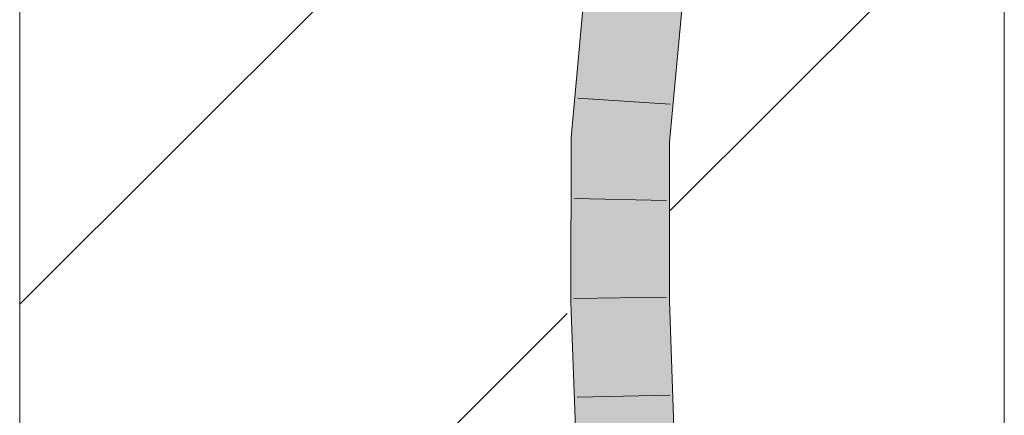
# Model space of a CAD drawing. Extents: x -620 to 300, y 62 to 1162.
# Tile 267 of 300: x 225.01 to 227.51, y 956.74 to 957.74. Entities that reach past the tile are written whole.
import ezdxf
from ezdxf.lldxf.tags import DXFTag

# ---------------------------------------------------------------- set-up
doc = ezdxf.new("R2010")
doc.units = 0
doc.layers.get('0').update_dxf_attribs({"lineweight": 13})
doc.layers.add('E_Detail_Linie_Text_Bem', color=7, linetype='Continuous', lineweight=13)
for name, color, linetype, lineweight, true_color in [('E_Detail_Wandschraffur', 7, 'Continuous', 5, 0xc0c0c0), ('E_Leerrohr 25-A06G94ES8I', 7, 'Continuous', 9, 0xff8000), ('E_Leerrohr 25-Shading', 7, 'Continuous', 9, 0xff8000)]:
    doc.layers.add(name, color=color, linetype=linetype, lineweight=lineweight, true_color=true_color)
tags = doc.linetypes.add('fein_strichliert', pattern=[4, 1, -2, 1]).pattern_tags.tags
tags[8:9] = [DXFTag(74, 4), DXFTag(75, 0), DXFTag(340, '0'), DXFTag(46, 0.0), DXFTag(50, 0.0), DXFTag(44, 0.0), DXFTag(45, 0.0)]
tags[6:7] = [DXFTag(74, 4), DXFTag(75, 0), DXFTag(340, '0'), DXFTag(46, 0.0), DXFTag(50, 0.0), DXFTag(44, 0.0), DXFTag(45, 0.0)]
tags[4:5] = [DXFTag(74, 4), DXFTag(75, 0), DXFTag(340, '0'), DXFTag(46, 0.0), DXFTag(50, 0.0), DXFTag(44, 0.0), DXFTag(45, 0.0)]

# ---------------------------------------------------------------- blocks, each defined once
blk = doc.blocks.new('Shading-A06G94358I', base_point=(225.3436, 853.8696))
at = {"layer": 'E_Leerrohr 25-Shading', "color": 43, "true_color": 0xd7ab7f}
for points in [[(226.4113, 957.4443), (226.4479, 957.4427), (226.4463, 957.829), (226.4826, 957.8243)], [(226.6647, 957.8011), (226.658, 957.8019), (226.6245, 957.4349)], [(226.6692, 957.8005), (226.6647, 957.8011), (226.6266, 957.4348), (226.6245, 957.4349)], [(226.6266, 957.4348), (226.6611, 957.4333), (226.6692, 957.8005), (226.6943, 957.7973)], [(226.4104, 957.0253), (226.4471, 957.026), (226.4113, 957.4443), (226.4479, 957.4427)], [(226.6245, 957.4349), (226.6239, 957.1093), (226.6266, 957.4348)], [(226.6239, 957.1093), (226.6611, 957.4333), (226.6266, 957.4348)], [(226.6611, 957.4333), (226.6239, 957.1093), (226.6606, 957.1103)], [(226.6239, 957.1093), (226.6238, 957.0291), (226.6606, 957.1103), (226.6604, 957.0297)], [(226.4257, 956.5989), (226.4623, 956.6001), (226.4104, 957.0253), (226.4471, 957.026)], [(226.639, 956.6055), (226.6756, 956.6066), (226.6238, 957.0291), (226.6604, 957.0297)]]:
    blk.add_solid(points, dxfattribs=at)
at = {"layer": 'E_Leerrohr 25-Shading', "color": 31, "true_color": 0xfabd7f}
for points in [[(226.4479, 957.4427), (226.5362, 957.4388), (226.4826, 957.8243), (226.5703, 957.8132)], [(226.5675, 957.7827), (226.5362, 957.4388), (226.658, 957.8019), (226.6245, 957.4349)], [(226.4471, 957.026), (226.5354, 957.0275), (226.4479, 957.4427), (226.5362, 957.4388)], [(226.5354, 957.0275), (226.6238, 957.0291), (226.5362, 957.4388), (226.6245, 957.4349)], [(226.4623, 956.6001), (226.5506, 956.6028), (226.4471, 957.026), (226.5354, 957.0275)], [(226.5506, 956.6028), (226.639, 956.6055), (226.5354, 957.0275), (226.6238, 957.0291)]]:
    blk.add_solid(points, dxfattribs=at)
blk = doc.blocks.new('Referenz-A06G94EW8I')
at = {"layer": 'E_Detail_Linie_Text_Bem', "linetype": 'Continuous', "ltscale": 0.13}
for p, q in [((225.0108, 947.6916), (225.0108, 959.4916)), ((227.5108, 959.4916), (227.5108, 919.4916))]:
    blk.add_line(p, q, dxfattribs=at)
at = {"layer": 'E_Detail_Wandschraffur', "linetype": 'ByBlock', "ltscale": 0.13}
blk.add_line((225.0108, 957.0214), (226.3211, 958.3317), dxfattribs=at)
at = {"layer": 'E_Detail_Wandschraffur', "linetype": 'fein_strichliert', "ltscale": 0.13}
for p, q in [((226.6628, 957.2592), (227.5108, 958.1072)), ((225.0108, 955.6072), (226.401, 956.9974))]:
    blk.add_line(p, q, dxfattribs=at)
at = {"layer": 'E_Leerrohr 25-A06G94ES8I', "linetype": 'Continuous', "ltscale": 0.13}
for p, q in [((226.4113, 957.4444), (226.4463, 957.829)), ((226.6611, 957.4333), (226.6943, 957.7973)), ((226.6624, 957.5292), (226.4279, 957.5447)), ((226.4105, 957.0253), (226.4113, 957.4444)), ((226.6604, 957.0297), (226.6611, 957.4333)), ((226.6534, 957.2848), (226.4185, 957.2899)), ((226.4257, 956.599), (226.4105, 957.0253)), ((226.6529, 957.0392), (226.418, 957.0355)), ((226.6756, 956.6066), (226.6604, 957.0297)), ((226.6615, 956.7904), (226.4266, 956.7846))]:
    blk.add_line(p, q, dxfattribs=at)

msp = doc.modelspace()

# ---------------------------------------------------------------- block references
at = {"color": 8, "lineweight": 25, "ltscale": 0.25, "true_color": 0x808080}
msp.add_blockref('Referenz-A06G94EW8I', (0, 0), dxfattribs=at)
msp.add_blockref('Shading-A06G94358I', (225.3436, 853.8696))

doc.saveas('drawing.dxf')
